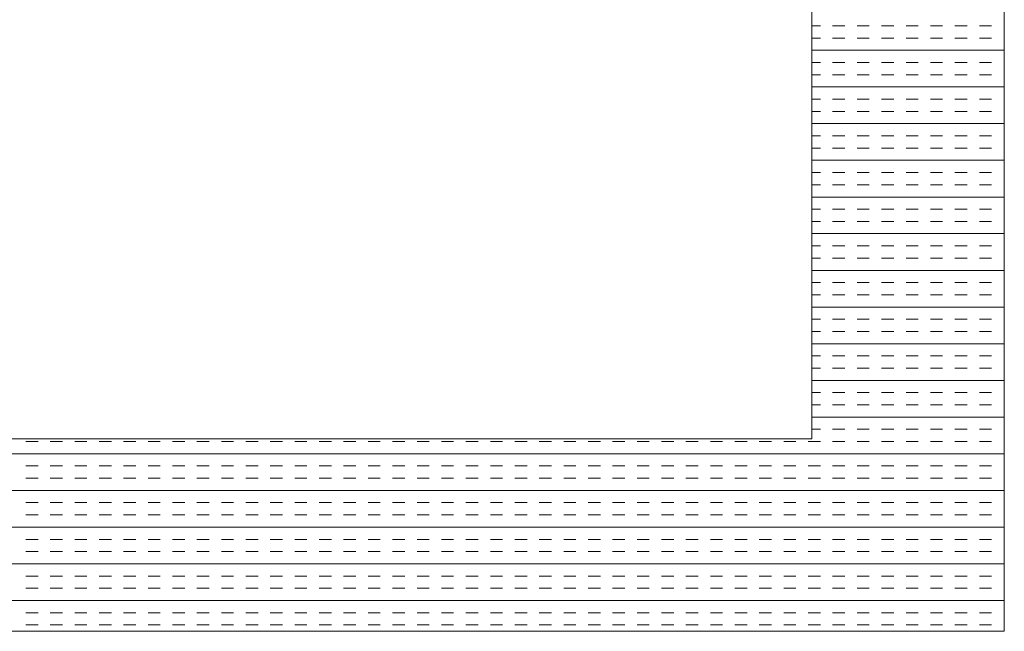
# Model space of a CAD drawing. Extents: x 3940905 to 4145695, y 925352 to 1109797.
# Tile 494 of 656: x 4007778 to 4008034, y 1099910 to 1100069. Entities that reach past the tile are written whole.
import ezdxf

# ---------------------------------------------------------------- set-up
doc = ezdxf.new("R2010")
doc.units = 0
doc.header["$LTSCALE"] = 750
doc.header["$MEASUREMENT"] = 0
doc.layers.add('CKD Equipments', color=252, linetype='CONTINUOUS', lineweight=0)

msp = doc.modelspace()

# ---------------------------------------------------------------- linework, layer by layer
at = {"layer": 'CKD Equipments'}
for p, q in [((4008034.16, 1099910.1), (4008034.16, 1100610.1)), ((4007984.16, 1099960.1), (4007984.16, 1100560.1)), ((4007266.16, 1099960.1), (4007984.16, 1099960.1)), ((4007216.16, 1099910.1), (4008034.16, 1099910.1))]:
    msp.add_line(p, q, dxfattribs=at)
at = {"layer": 'CKD Equipments', "color": 4, "linetype": 'Continuous'}
for p, q in [((4007984.16, 1100067.33), (4007986.4, 1100067.33)), ((4007989.58, 1100067.33), (4007992.75, 1100067.33)), ((4007995.93, 1100067.33), (4007999.1, 1100067.33)), ((4008002.28, 1100067.33), (4008005.45, 1100067.33)), ((4008008.63, 1100067.33), (4008011.8, 1100067.33)), ((4008014.98, 1100067.33), (4008018.15, 1100067.33)), ((4008021.33, 1100067.33), (4008024.5, 1100067.33)), ((4008027.68, 1100067.33), (4008030.85, 1100067.33)), ((4008034.03, 1100067.33), (4008034.16, 1100067.33)), ((4007984.16, 1100064.16), (4007986.4, 1100064.16)), ((4007989.58, 1100064.16), (4007992.75, 1100064.16)), ((4007995.93, 1100064.16), (4007999.1, 1100064.16)), ((4008002.28, 1100064.16), (4008005.45, 1100064.16)), ((4008008.63, 1100064.16), (4008011.8, 1100064.16)), ((4008014.98, 1100064.16), (4008018.15, 1100064.16)), ((4008021.33, 1100064.16), (4008024.5, 1100064.16)), ((4008027.68, 1100064.16), (4008030.85, 1100064.16)), ((4008034.03, 1100064.16), (4008034.16, 1100064.16)), ((4007984.16, 1100060.98), (4008034.16, 1100060.98)), ((4007984.16, 1100057.81), (4007986.4, 1100057.81)), ((4007989.58, 1100057.81), (4007992.75, 1100057.81)), ((4007995.93, 1100057.81), (4007999.1, 1100057.81)), ((4008002.28, 1100057.81), (4008005.45, 1100057.81)), ((4008008.63, 1100057.81), (4008011.8, 1100057.81)), ((4008014.98, 1100057.81), (4008018.15, 1100057.81)), ((4008021.33, 1100057.81), (4008024.5, 1100057.81)), ((4008027.68, 1100057.81), (4008030.85, 1100057.81)), ((4008034.03, 1100057.81), (4008034.16, 1100057.81)), ((4007984.16, 1100054.63), (4007986.4, 1100054.63)), ((4007989.58, 1100054.63), (4007992.75, 1100054.63)), ((4007995.93, 1100054.63), (4007999.1, 1100054.63)), ((4008002.28, 1100054.63), (4008005.45, 1100054.63)), ((4008008.63, 1100054.63), (4008011.8, 1100054.63)), ((4008014.98, 1100054.63), (4008018.15, 1100054.63)), ((4008021.33, 1100054.63), (4008024.5, 1100054.63)), ((4008027.68, 1100054.63), (4008030.85, 1100054.63)), ((4008034.03, 1100054.63), (4008034.16, 1100054.63)), ((4007984.16, 1100051.46), (4008034.16, 1100051.46)), ((4007984.16, 1100048.28), (4007986.4, 1100048.28)), ((4007989.58, 1100048.28), (4007992.75, 1100048.28)), ((4007995.93, 1100048.28), (4007999.1, 1100048.28)), ((4008002.28, 1100048.28), (4008005.45, 1100048.28)), ((4008008.63, 1100048.28), (4008011.8, 1100048.28)), ((4008014.98, 1100048.28), (4008018.15, 1100048.28)), ((4008021.33, 1100048.28), (4008024.5, 1100048.28)), ((4008027.68, 1100048.28), (4008030.85, 1100048.28)), ((4008034.03, 1100048.28), (4008034.16, 1100048.28)), ((4007984.16, 1100045.11), (4007986.4, 1100045.11)), ((4007989.58, 1100045.11), (4007992.75, 1100045.11)), ((4007995.93, 1100045.11), (4007999.1, 1100045.11)), ((4008002.28, 1100045.11), (4008005.45, 1100045.11)), ((4008008.63, 1100045.11), (4008011.8, 1100045.11)), ((4008014.98, 1100045.11), (4008018.15, 1100045.11)), ((4008021.33, 1100045.11), (4008024.5, 1100045.11)), ((4008027.68, 1100045.11), (4008030.85, 1100045.11)), ((4008034.03, 1100045.11), (4008034.16, 1100045.11)), ((4007984.16, 1100041.93), (4008034.16, 1100041.93)), ((4007984.16, 1100038.76), (4007986.4, 1100038.76)), ((4007989.58, 1100038.76), (4007992.75, 1100038.76)), ((4007995.93, 1100038.76), (4007999.1, 1100038.76)), ((4008002.28, 1100038.76), (4008005.45, 1100038.76)), ((4008008.63, 1100038.76), (4008011.8, 1100038.76)), ((4008014.98, 1100038.76), (4008018.15, 1100038.76)), ((4008021.33, 1100038.76), (4008024.5, 1100038.76)), ((4008027.68, 1100038.76), (4008030.85, 1100038.76)), ((4008034.03, 1100038.76), (4008034.16, 1100038.76)), ((4007984.16, 1100035.58), (4007986.4, 1100035.58)), ((4007989.58, 1100035.58), (4007992.75, 1100035.58)), ((4007995.93, 1100035.58), (4007999.1, 1100035.58)), ((4008002.28, 1100035.58), (4008005.45, 1100035.58)), ((4008008.63, 1100035.58), (4008011.8, 1100035.58)), ((4008014.98, 1100035.58), (4008018.15, 1100035.58)), ((4008021.33, 1100035.58), (4008024.5, 1100035.58)), ((4008027.68, 1100035.58), (4008030.85, 1100035.58)), ((4008034.03, 1100035.58), (4008034.16, 1100035.58)), ((4007984.16, 1100032.41), (4008034.16, 1100032.41)), ((4007984.16, 1100029.23), (4007986.4, 1100029.23)), ((4007989.58, 1100029.23), (4007992.75, 1100029.23)), ((4007995.93, 1100029.23), (4007999.1, 1100029.23)), ((4008002.28, 1100029.23), (4008005.45, 1100029.23)), ((4008008.63, 1100029.23), (4008011.8, 1100029.23)), ((4008014.98, 1100029.23), (4008018.15, 1100029.23)), ((4008021.33, 1100029.23), (4008024.5, 1100029.23)), ((4008027.68, 1100029.23), (4008030.85, 1100029.23)), ((4008034.03, 1100029.23), (4008034.16, 1100029.23)), ((4007984.16, 1100026.06), (4007986.4, 1100026.06)), ((4007989.58, 1100026.06), (4007992.75, 1100026.06)), ((4007995.93, 1100026.06), (4007999.1, 1100026.06)), ((4008002.28, 1100026.06), (4008005.45, 1100026.06)), ((4008008.63, 1100026.06), (4008011.8, 1100026.06)), ((4008014.98, 1100026.06), (4008018.15, 1100026.06)), ((4008021.33, 1100026.06), (4008024.5, 1100026.06)), ((4008027.68, 1100026.06), (4008030.85, 1100026.06)), ((4008034.03, 1100026.06), (4008034.16, 1100026.06)), ((4007984.16, 1100022.88), (4008034.16, 1100022.88)), ((4007984.16, 1100019.71), (4007986.4, 1100019.71)), ((4007989.58, 1100019.71), (4007992.75, 1100019.71)), ((4007995.93, 1100019.71), (4007999.1, 1100019.71)), ((4008002.28, 1100019.71), (4008005.45, 1100019.71)), ((4008008.63, 1100019.71), (4008011.8, 1100019.71)), ((4008014.98, 1100019.71), (4008018.15, 1100019.71)), ((4008021.33, 1100019.71), (4008024.5, 1100019.71)), ((4008027.68, 1100019.71), (4008030.85, 1100019.71)), ((4008034.03, 1100019.71), (4008034.16, 1100019.71)), ((4007984.16, 1100016.53), (4007986.4, 1100016.53)), ((4007989.58, 1100016.53), (4007992.75, 1100016.53)), ((4007995.93, 1100016.53), (4007999.1, 1100016.53)), ((4008002.28, 1100016.53), (4008005.45, 1100016.53)), ((4008008.63, 1100016.53), (4008011.8, 1100016.53)), ((4008014.98, 1100016.53), (4008018.15, 1100016.53)), ((4008021.33, 1100016.53), (4008024.5, 1100016.53)), ((4008027.68, 1100016.53), (4008030.85, 1100016.53)), ((4008034.03, 1100016.53), (4008034.16, 1100016.53)), ((4007984.16, 1100013.36), (4008034.16, 1100013.36)), ((4007984.16, 1100010.18), (4007986.4, 1100010.18)), ((4007989.58, 1100010.18), (4007992.75, 1100010.18)), ((4007995.93, 1100010.18), (4007999.1, 1100010.18)), ((4008002.28, 1100010.18), (4008005.45, 1100010.18)), ((4008008.63, 1100010.18), (4008011.8, 1100010.18)), ((4008014.98, 1100010.18), (4008018.15, 1100010.18)), ((4008021.33, 1100010.18), (4008024.5, 1100010.18)), ((4008027.68, 1100010.18), (4008030.85, 1100010.18)), ((4008034.03, 1100010.18), (4008034.16, 1100010.18)), ((4007984.16, 1100007.01), (4007986.4, 1100007.01)), ((4007989.58, 1100007.01), (4007992.75, 1100007.01)), ((4007995.93, 1100007.01), (4007999.1, 1100007.01)), ((4008002.28, 1100007.01), (4008005.45, 1100007.01)), ((4008008.63, 1100007.01), (4008011.8, 1100007.01)), ((4008014.98, 1100007.01), (4008018.15, 1100007.01)), ((4008021.33, 1100007.01), (4008024.5, 1100007.01)), ((4008027.68, 1100007.01), (4008030.85, 1100007.01)), ((4008034.03, 1100007.01), (4008034.16, 1100007.01)), ((4007984.16, 1100003.83), (4008034.16, 1100003.83)), ((4007984.16, 1100000.66), (4007986.4, 1100000.66)), ((4007989.58, 1100000.66), (4007992.75, 1100000.66)), ((4007995.93, 1100000.66), (4007999.1, 1100000.66)), ((4008002.28, 1100000.66), (4008005.45, 1100000.66)), ((4008008.63, 1100000.66), (4008011.8, 1100000.66)), ((4008014.98, 1100000.66), (4008018.15, 1100000.66)), ((4008021.33, 1100000.66), (4008024.5, 1100000.66)), ((4008027.68, 1100000.66), (4008030.85, 1100000.66)), ((4008034.03, 1100000.66), (4008034.16, 1100000.66)), ((4007984.16, 1099997.48), (4007986.4, 1099997.48)), ((4007989.58, 1099997.48), (4007992.75, 1099997.48)), ((4007995.93, 1099997.48), (4007999.1, 1099997.48)), ((4008002.28, 1099997.48), (4008005.45, 1099997.48)), ((4008008.63, 1099997.48), (4008011.8, 1099997.48)), ((4008014.98, 1099997.48), (4008018.15, 1099997.48)), ((4008021.33, 1099997.48), (4008024.5, 1099997.48)), ((4008027.68, 1099997.48), (4008030.85, 1099997.48)), ((4008034.03, 1099997.48), (4008034.16, 1099997.48)), ((4007984.16, 1099994.31), (4008034.16, 1099994.31)), ((4007984.16, 1099991.13), (4007986.4, 1099991.13)), ((4007989.58, 1099991.13), (4007992.75, 1099991.13)), ((4007995.93, 1099991.13), (4007999.1, 1099991.13)), ((4008002.28, 1099991.13), (4008005.45, 1099991.13)), ((4008008.63, 1099991.13), (4008011.8, 1099991.13)), ((4008014.98, 1099991.13), (4008018.15, 1099991.13)), ((4008021.33, 1099991.13), (4008024.5, 1099991.13)), ((4008027.68, 1099991.13), (4008030.85, 1099991.13)), ((4008034.03, 1099991.13), (4008034.16, 1099991.13)), ((4007984.16, 1099987.96), (4007986.4, 1099987.96)), ((4007989.58, 1099987.96), (4007992.75, 1099987.96)), ((4007995.93, 1099987.96), (4007999.1, 1099987.96)), ((4008002.28, 1099987.96), (4008005.45, 1099987.96)), ((4008008.63, 1099987.96), (4008011.8, 1099987.96)), ((4008014.98, 1099987.96), (4008018.15, 1099987.96)), ((4008021.33, 1099987.96), (4008024.5, 1099987.96)), ((4008027.68, 1099987.96), (4008030.85, 1099987.96)), ((4008034.03, 1099987.96), (4008034.16, 1099987.96)), ((4007984.16, 1099984.78), (4008034.16, 1099984.78)), ((4007984.16, 1099981.61), (4007986.4, 1099981.61)), ((4007989.58, 1099981.61), (4007992.75, 1099981.61)), ((4007995.93, 1099981.61), (4007999.1, 1099981.61)), ((4008002.28, 1099981.61), (4008005.45, 1099981.61)), ((4008008.63, 1099981.61), (4008011.8, 1099981.61)), ((4008014.98, 1099981.61), (4008018.15, 1099981.61)), ((4008021.33, 1099981.61), (4008024.5, 1099981.61)), ((4008027.68, 1099981.61), (4008030.85, 1099981.61)), ((4008034.03, 1099981.61), (4008034.16, 1099981.61)), ((4007984.16, 1099978.43), (4007986.4, 1099978.43)), ((4007989.58, 1099978.43), (4007992.75, 1099978.43)), ((4007995.93, 1099978.43), (4007999.1, 1099978.43)), ((4008002.28, 1099978.43), (4008005.45, 1099978.43)), ((4008008.63, 1099978.43), (4008011.8, 1099978.43)), ((4008014.98, 1099978.43), (4008018.15, 1099978.43)), ((4008021.33, 1099978.43), (4008024.5, 1099978.43)), ((4008027.68, 1099978.43), (4008030.85, 1099978.43)), ((4008034.03, 1099978.43), (4008034.16, 1099978.43)), ((4007984.16, 1099975.26), (4008034.16, 1099975.26)), ((4007984.16, 1099972.08), (4007986.4, 1099972.08)), ((4007989.58, 1099972.08), (4007992.75, 1099972.08)), ((4007995.93, 1099972.08), (4007999.1, 1099972.08)), ((4008002.28, 1099972.08), (4008005.45, 1099972.08)), ((4008008.63, 1099972.08), (4008011.8, 1099972.08)), ((4008014.98, 1099972.08), (4008018.15, 1099972.08)), ((4008021.33, 1099972.08), (4008024.5, 1099972.08)), ((4008027.68, 1099972.08), (4008030.85, 1099972.08)), ((4008034.03, 1099972.08), (4008034.16, 1099972.08)), ((4007984.16, 1099968.91), (4007986.4, 1099968.91)), ((4007989.58, 1099968.91), (4007992.75, 1099968.91)), ((4007995.93, 1099968.91), (4007999.1, 1099968.91)), ((4008002.28, 1099968.91), (4008005.45, 1099968.91)), ((4008008.63, 1099968.91), (4008011.8, 1099968.91)), ((4008014.98, 1099968.91), (4008018.15, 1099968.91)), ((4008021.33, 1099968.91), (4008024.5, 1099968.91)), ((4008027.68, 1099968.91), (4008030.85, 1099968.91)), ((4008034.03, 1099968.91), (4008034.16, 1099968.91)), ((4007984.16, 1099965.73), (4008034.16, 1099965.73)), ((4007984.16, 1099962.56), (4007986.4, 1099962.56)), ((4007989.58, 1099962.56), (4007992.75, 1099962.56)), ((4007995.93, 1099962.56), (4007999.1, 1099962.56)), ((4008002.28, 1099962.56), (4008005.45, 1099962.56)), ((4008008.63, 1099962.56), (4008011.8, 1099962.56)), ((4008014.98, 1099962.56), (4008018.15, 1099962.56)), ((4008021.33, 1099962.56), (4008024.5, 1099962.56)), ((4008027.68, 1099962.56), (4008030.85, 1099962.56)), ((4008034.03, 1099962.56), (4008034.16, 1099962.56)), ((4007780.03, 1099959.38), (4007783.2, 1099959.38)), ((4007786.38, 1099959.38), (4007789.55, 1099959.38)), ((4007792.73, 1099959.38), (4007795.9, 1099959.38)), ((4007799.08, 1099959.38), (4007802.25, 1099959.38)), ((4007805.43, 1099959.38), (4007808.6, 1099959.38)), ((4007811.78, 1099959.38), (4007814.95, 1099959.38)), ((4007818.13, 1099959.38), (4007821.3, 1099959.38)), ((4007824.48, 1099959.38), (4007827.65, 1099959.38)), ((4007830.83, 1099959.38), (4007834, 1099959.38)), ((4007837.18, 1099959.38), (4007840.35, 1099959.38)), ((4007843.53, 1099959.38), (4007846.7, 1099959.38)), ((4007849.88, 1099959.38), (4007853.05, 1099959.38)), ((4007856.23, 1099959.38), (4007859.4, 1099959.38)), ((4007862.58, 1099959.38), (4007865.75, 1099959.38)), ((4007868.93, 1099959.38), (4007872.1, 1099959.38)), ((4007875.28, 1099959.38), (4007878.45, 1099959.38)), ((4007881.63, 1099959.38), (4007884.8, 1099959.38)), ((4007887.98, 1099959.38), (4007891.15, 1099959.38)), ((4007894.33, 1099959.38), (4007897.5, 1099959.38)), ((4007900.68, 1099959.38), (4007903.85, 1099959.38)), ((4007907.03, 1099959.38), (4007910.2, 1099959.38)), ((4007913.38, 1099959.38), (4007916.55, 1099959.38)), ((4007919.73, 1099959.38), (4007922.9, 1099959.38)), ((4007926.08, 1099959.38), (4007929.25, 1099959.38)), ((4007932.43, 1099959.38), (4007935.6, 1099959.38)), ((4007938.78, 1099959.38), (4007941.95, 1099959.38)), ((4007945.13, 1099959.38), (4007948.3, 1099959.38)), ((4007951.48, 1099959.38), (4007954.65, 1099959.38)), ((4007957.83, 1099959.38), (4007961, 1099959.38)), ((4007964.18, 1099959.38), (4007967.35, 1099959.38)), ((4007970.53, 1099959.38), (4007973.7, 1099959.38)), ((4007976.88, 1099959.38), (4007980.05, 1099959.38)), ((4007983.23, 1099959.38), (4007986.4, 1099959.38)), ((4007989.58, 1099959.38), (4007992.75, 1099959.38)), ((4007995.93, 1099959.38), (4007999.1, 1099959.38)), ((4008002.28, 1099959.38), (4008005.45, 1099959.38)), ((4008008.63, 1099959.38), (4008011.8, 1099959.38)), ((4008014.98, 1099959.38), (4008018.15, 1099959.38)), ((4008021.33, 1099959.38), (4008024.5, 1099959.38)), ((4008027.68, 1099959.38), (4008030.85, 1099959.38)), ((4008034.03, 1099959.38), (4008034.16, 1099959.38)), ((4007216.16, 1099956.21), (4008034.16, 1099956.21)), ((4007780.03, 1099953.03), (4007783.2, 1099953.03)), ((4007786.38, 1099953.03), (4007789.55, 1099953.03)), ((4007792.73, 1099953.03), (4007795.9, 1099953.03)), ((4007799.08, 1099953.03), (4007802.25, 1099953.03)), ((4007805.43, 1099953.03), (4007808.6, 1099953.03)), ((4007811.78, 1099953.03), (4007814.95, 1099953.03)), ((4007818.13, 1099953.03), (4007821.3, 1099953.03)), ((4007824.48, 1099953.03), (4007827.65, 1099953.03)), ((4007830.83, 1099953.03), (4007834, 1099953.03)), ((4007837.18, 1099953.03), (4007840.35, 1099953.03)), ((4007843.53, 1099953.03), (4007846.7, 1099953.03)), ((4007849.88, 1099953.03), (4007853.05, 1099953.03)), ((4007856.23, 1099953.03), (4007859.4, 1099953.03)), ((4007862.58, 1099953.03), (4007865.75, 1099953.03)), ((4007868.93, 1099953.03), (4007872.1, 1099953.03)), ((4007875.28, 1099953.03), (4007878.45, 1099953.03)), ((4007881.63, 1099953.03), (4007884.8, 1099953.03)), ((4007887.98, 1099953.03), (4007891.15, 1099953.03)), ((4007894.33, 1099953.03), (4007897.5, 1099953.03)), ((4007900.68, 1099953.03), (4007903.85, 1099953.03)), ((4007907.03, 1099953.03), (4007910.2, 1099953.03)), ((4007913.38, 1099953.03), (4007916.55, 1099953.03)), ((4007919.73, 1099953.03), (4007922.9, 1099953.03)), ((4007926.08, 1099953.03), (4007929.25, 1099953.03)), ((4007932.43, 1099953.03), (4007935.6, 1099953.03)), ((4007938.78, 1099953.03), (4007941.95, 1099953.03)), ((4007945.13, 1099953.03), (4007948.3, 1099953.03)), ((4007951.48, 1099953.03), (4007954.65, 1099953.03)), ((4007957.83, 1099953.03), (4007961, 1099953.03)), ((4007964.18, 1099953.03), (4007967.35, 1099953.03)), ((4007970.53, 1099953.03), (4007973.7, 1099953.03)), ((4007976.88, 1099953.03), (4007980.05, 1099953.03)), ((4007983.23, 1099953.03), (4007986.4, 1099953.03)), ((4007989.58, 1099953.03), (4007992.75, 1099953.03)), ((4007995.93, 1099953.03), (4007999.1, 1099953.03)), ((4008002.28, 1099953.03), (4008005.45, 1099953.03)), ((4008008.63, 1099953.03), (4008011.8, 1099953.03)), ((4008014.98, 1099953.03), (4008018.15, 1099953.03)), ((4008021.33, 1099953.03), (4008024.5, 1099953.03)), ((4008027.68, 1099953.03), (4008030.85, 1099953.03)), ((4008034.03, 1099953.03), (4008034.16, 1099953.03)), ((4007780.03, 1099949.86), (4007783.2, 1099949.86)), ((4007786.38, 1099949.86), (4007789.55, 1099949.86)), ((4007792.73, 1099949.86), (4007795.9, 1099949.86)), ((4007799.08, 1099949.86), (4007802.25, 1099949.86)), ((4007805.43, 1099949.86), (4007808.6, 1099949.86)), ((4007811.78, 1099949.86), (4007814.95, 1099949.86)), ((4007818.13, 1099949.86), (4007821.3, 1099949.86)), ((4007824.48, 1099949.86), (4007827.65, 1099949.86)), ((4007830.83, 1099949.86), (4007834, 1099949.86)), ((4007837.18, 1099949.86), (4007840.35, 1099949.86)), ((4007843.53, 1099949.86), (4007846.7, 1099949.86)), ((4007849.88, 1099949.86), (4007853.05, 1099949.86)), ((4007856.23, 1099949.86), (4007859.4, 1099949.86)), ((4007862.58, 1099949.86), (4007865.75, 1099949.86)), ((4007868.93, 1099949.86), (4007872.1, 1099949.86)), ((4007875.28, 1099949.86), (4007878.45, 1099949.86)), ((4007881.63, 1099949.86), (4007884.8, 1099949.86)), ((4007887.98, 1099949.86), (4007891.15, 1099949.86)), ((4007894.33, 1099949.86), (4007897.5, 1099949.86)), ((4007900.68, 1099949.86), (4007903.85, 1099949.86)), ((4007907.03, 1099949.86), (4007910.2, 1099949.86)), ((4007913.38, 1099949.86), (4007916.55, 1099949.86)), ((4007919.73, 1099949.86), (4007922.9, 1099949.86)), ((4007926.08, 1099949.86), (4007929.25, 1099949.86)), ((4007932.43, 1099949.86), (4007935.6, 1099949.86)), ((4007938.78, 1099949.86), (4007941.95, 1099949.86)), ((4007945.13, 1099949.86), (4007948.3, 1099949.86)), ((4007951.48, 1099949.86), (4007954.65, 1099949.86)), ((4007957.83, 1099949.86), (4007961, 1099949.86)), ((4007964.18, 1099949.86), (4007967.35, 1099949.86)), ((4007970.53, 1099949.86), (4007973.7, 1099949.86)), ((4007976.88, 1099949.86), (4007980.05, 1099949.86)), ((4007983.23, 1099949.86), (4007986.4, 1099949.86)), ((4007989.58, 1099949.86), (4007992.75, 1099949.86)), ((4007995.93, 1099949.86), (4007999.1, 1099949.86)), ((4008002.28, 1099949.86), (4008005.45, 1099949.86)), ((4008008.63, 1099949.86), (4008011.8, 1099949.86)), ((4008014.98, 1099949.86), (4008018.15, 1099949.86)), ((4008021.33, 1099949.86), (4008024.5, 1099949.86)), ((4008027.68, 1099949.86), (4008030.85, 1099949.86)), ((4008034.03, 1099949.86), (4008034.16, 1099949.86)), ((4007216.16, 1099946.68), (4008034.16, 1099946.68)), ((4007780.03, 1099943.51), (4007783.2, 1099943.51)), ((4007786.38, 1099943.51), (4007789.55, 1099943.51)), ((4007792.73, 1099943.51), (4007795.9, 1099943.51)), ((4007799.08, 1099943.51), (4007802.25, 1099943.51)), ((4007805.43, 1099943.51), (4007808.6, 1099943.51)), ((4007811.78, 1099943.51), (4007814.95, 1099943.51)), ((4007818.13, 1099943.51), (4007821.3, 1099943.51)), ((4007824.48, 1099943.51), (4007827.65, 1099943.51)), ((4007830.83, 1099943.51), (4007834, 1099943.51)), ((4007837.18, 1099943.51), (4007840.35, 1099943.51)), ((4007843.53, 1099943.51), (4007846.7, 1099943.51)), ((4007849.88, 1099943.51), (4007853.05, 1099943.51)), ((4007856.23, 1099943.51), (4007859.4, 1099943.51)), ((4007862.58, 1099943.51), (4007865.75, 1099943.51)), ((4007868.93, 1099943.51), (4007872.1, 1099943.51)), ((4007875.28, 1099943.51), (4007878.45, 1099943.51)), ((4007881.63, 1099943.51), (4007884.8, 1099943.51)), ((4007887.98, 1099943.51), (4007891.15, 1099943.51)), ((4007894.33, 1099943.51), (4007897.5, 1099943.51)), ((4007900.68, 1099943.51), (4007903.85, 1099943.51)), ((4007907.03, 1099943.51), (4007910.2, 1099943.51)), ((4007913.38, 1099943.51), (4007916.55, 1099943.51)), ((4007919.73, 1099943.51), (4007922.9, 1099943.51)), ((4007926.08, 1099943.51), (4007929.25, 1099943.51)), ((4007932.43, 1099943.51), (4007935.6, 1099943.51)), ((4007938.78, 1099943.51), (4007941.95, 1099943.51)), ((4007945.13, 1099943.51), (4007948.3, 1099943.51)), ((4007951.48, 1099943.51), (4007954.65, 1099943.51)), ((4007957.83, 1099943.51), (4007961, 1099943.51)), ((4007964.18, 1099943.51), (4007967.35, 1099943.51)), ((4007970.53, 1099943.51), (4007973.7, 1099943.51)), ((4007976.88, 1099943.51), (4007980.05, 1099943.51)), ((4007983.23, 1099943.51), (4007986.4, 1099943.51)), ((4007989.58, 1099943.51), (4007992.75, 1099943.51)), ((4007995.93, 1099943.51), (4007999.1, 1099943.51)), ((4008002.28, 1099943.51), (4008005.45, 1099943.51)), ((4008008.63, 1099943.51), (4008011.8, 1099943.51)), ((4008014.98, 1099943.51), (4008018.15, 1099943.51)), ((4008021.33, 1099943.51), (4008024.5, 1099943.51)), ((4008027.68, 1099943.51), (4008030.85, 1099943.51)), ((4008034.03, 1099943.51), (4008034.16, 1099943.51)), ((4007780.03, 1099940.33), (4007783.2, 1099940.33)), ((4007786.38, 1099940.33), (4007789.55, 1099940.33)), ((4007792.73, 1099940.33), (4007795.9, 1099940.33)), ((4007799.08, 1099940.33), (4007802.25, 1099940.33)), ((4007805.43, 1099940.33), (4007808.6, 1099940.33)), ((4007811.78, 1099940.33), (4007814.95, 1099940.33)), ((4007818.13, 1099940.33), (4007821.3, 1099940.33)), ((4007824.48, 1099940.33), (4007827.65, 1099940.33)), ((4007830.83, 1099940.33), (4007834, 1099940.33)), ((4007837.18, 1099940.33), (4007840.35, 1099940.33)), ((4007843.53, 1099940.33), (4007846.7, 1099940.33)), ((4007849.88, 1099940.33), (4007853.05, 1099940.33)), ((4007856.23, 1099940.33), (4007859.4, 1099940.33)), ((4007862.58, 1099940.33), (4007865.75, 1099940.33)), ((4007868.93, 1099940.33), (4007872.1, 1099940.33)), ((4007875.28, 1099940.33), (4007878.45, 1099940.33)), ((4007881.63, 1099940.33), (4007884.8, 1099940.33)), ((4007887.98, 1099940.33), (4007891.15, 1099940.33)), ((4007894.33, 1099940.33), (4007897.5, 1099940.33)), ((4007900.68, 1099940.33), (4007903.85, 1099940.33)), ((4007907.03, 1099940.33), (4007910.2, 1099940.33)), ((4007913.38, 1099940.33), (4007916.55, 1099940.33)), ((4007919.73, 1099940.33), (4007922.9, 1099940.33)), ((4007926.08, 1099940.33), (4007929.25, 1099940.33)), ((4007932.43, 1099940.33), (4007935.6, 1099940.33)), ((4007938.78, 1099940.33), (4007941.95, 1099940.33)), ((4007945.13, 1099940.33), (4007948.3, 1099940.33)), ((4007951.48, 1099940.33), (4007954.65, 1099940.33)), ((4007957.83, 1099940.33), (4007961, 1099940.33)), ((4007964.18, 1099940.33), (4007967.35, 1099940.33)), ((4007970.53, 1099940.33), (4007973.7, 1099940.33)), ((4007976.88, 1099940.33), (4007980.05, 1099940.33)), ((4007983.23, 1099940.33), (4007986.4, 1099940.33)), ((4007989.58, 1099940.33), (4007992.75, 1099940.33)), ((4007995.93, 1099940.33), (4007999.1, 1099940.33)), ((4008002.28, 1099940.33), (4008005.45, 1099940.33)), ((4008008.63, 1099940.33), (4008011.8, 1099940.33)), ((4008014.98, 1099940.33), (4008018.15, 1099940.33)), ((4008021.33, 1099940.33), (4008024.5, 1099940.33)), ((4008027.68, 1099940.33), (4008030.85, 1099940.33)), ((4008034.03, 1099940.33), (4008034.16, 1099940.33)), ((4007216.16, 1099937.16), (4008034.16, 1099937.16)), ((4007780.03, 1099933.98), (4007783.2, 1099933.98)), ((4007786.38, 1099933.98), (4007789.55, 1099933.98)), ((4007792.73, 1099933.98), (4007795.9, 1099933.98)), ((4007799.08, 1099933.98), (4007802.25, 1099933.98)), ((4007805.43, 1099933.98), (4007808.6, 1099933.98)), ((4007811.78, 1099933.98), (4007814.95, 1099933.98)), ((4007818.13, 1099933.98), (4007821.3, 1099933.98)), ((4007824.48, 1099933.98), (4007827.65, 1099933.98)), ((4007830.83, 1099933.98), (4007834, 1099933.98)), ((4007837.18, 1099933.98), (4007840.35, 1099933.98)), ((4007843.53, 1099933.98), (4007846.7, 1099933.98)), ((4007849.88, 1099933.98), (4007853.05, 1099933.98)), ((4007856.23, 1099933.98), (4007859.4, 1099933.98)), ((4007862.58, 1099933.98), (4007865.75, 1099933.98)), ((4007868.93, 1099933.98), (4007872.1, 1099933.98)), ((4007875.28, 1099933.98), (4007878.45, 1099933.98)), ((4007881.63, 1099933.98), (4007884.8, 1099933.98)), ((4007887.98, 1099933.98), (4007891.15, 1099933.98)), ((4007894.33, 1099933.98), (4007897.5, 1099933.98)), ((4007900.68, 1099933.98), (4007903.85, 1099933.98)), ((4007907.03, 1099933.98), (4007910.2, 1099933.98)), ((4007913.38, 1099933.98), (4007916.55, 1099933.98)), ((4007919.73, 1099933.98), (4007922.9, 1099933.98)), ((4007926.08, 1099933.98), (4007929.25, 1099933.98)), ((4007932.43, 1099933.98), (4007935.6, 1099933.98)), ((4007938.78, 1099933.98), (4007941.95, 1099933.98)), ((4007945.13, 1099933.98), (4007948.3, 1099933.98)), ((4007951.48, 1099933.98), (4007954.65, 1099933.98)), ((4007957.83, 1099933.98), (4007961, 1099933.98)), ((4007964.18, 1099933.98), (4007967.35, 1099933.98)), ((4007970.53, 1099933.98), (4007973.7, 1099933.98)), ((4007976.88, 1099933.98), (4007980.05, 1099933.98)), ((4007983.23, 1099933.98), (4007986.4, 1099933.98)), ((4007989.58, 1099933.98), (4007992.75, 1099933.98)), ((4007995.93, 1099933.98), (4007999.1, 1099933.98)), ((4008002.28, 1099933.98), (4008005.45, 1099933.98)), ((4008008.63, 1099933.98), (4008011.8, 1099933.98)), ((4008014.98, 1099933.98), (4008018.15, 1099933.98)), ((4008021.33, 1099933.98), (4008024.5, 1099933.98)), ((4008027.68, 1099933.98), (4008030.85, 1099933.98)), ((4008034.03, 1099933.98), (4008034.16, 1099933.98)), ((4007780.03, 1099930.81), (4007783.2, 1099930.81)), ((4007786.38, 1099930.81), (4007789.55, 1099930.81)), ((4007792.73, 1099930.81), (4007795.9, 1099930.81)), ((4007799.08, 1099930.81), (4007802.25, 1099930.81)), ((4007805.43, 1099930.81), (4007808.6, 1099930.81)), ((4007811.78, 1099930.81), (4007814.95, 1099930.81)), ((4007818.13, 1099930.81), (4007821.3, 1099930.81)), ((4007824.48, 1099930.81), (4007827.65, 1099930.81)), ((4007830.83, 1099930.81), (4007834, 1099930.81)), ((4007837.18, 1099930.81), (4007840.35, 1099930.81)), ((4007843.53, 1099930.81), (4007846.7, 1099930.81)), ((4007849.88, 1099930.81), (4007853.05, 1099930.81)), ((4007856.23, 1099930.81), (4007859.4, 1099930.81)), ((4007862.58, 1099930.81), (4007865.75, 1099930.81)), ((4007868.93, 1099930.81), (4007872.1, 1099930.81)), ((4007875.28, 1099930.81), (4007878.45, 1099930.81)), ((4007881.63, 1099930.81), (4007884.8, 1099930.81)), ((4007887.98, 1099930.81), (4007891.15, 1099930.81)), ((4007894.33, 1099930.81), (4007897.5, 1099930.81)), ((4007900.68, 1099930.81), (4007903.85, 1099930.81)), ((4007907.03, 1099930.81), (4007910.2, 1099930.81)), ((4007913.38, 1099930.81), (4007916.55, 1099930.81)), ((4007919.73, 1099930.81), (4007922.9, 1099930.81)), ((4007926.08, 1099930.81), (4007929.25, 1099930.81)), ((4007932.43, 1099930.81), (4007935.6, 1099930.81)), ((4007938.78, 1099930.81), (4007941.95, 1099930.81)), ((4007945.13, 1099930.81), (4007948.3, 1099930.81)), ((4007951.48, 1099930.81), (4007954.65, 1099930.81)), ((4007957.83, 1099930.81), (4007961, 1099930.81)), ((4007964.18, 1099930.81), (4007967.35, 1099930.81)), ((4007970.53, 1099930.81), (4007973.7, 1099930.81)), ((4007976.88, 1099930.81), (4007980.05, 1099930.81)), ((4007983.23, 1099930.81), (4007986.4, 1099930.81)), ((4007989.58, 1099930.81), (4007992.75, 1099930.81)), ((4007995.93, 1099930.81), (4007999.1, 1099930.81)), ((4008002.28, 1099930.81), (4008005.45, 1099930.81)), ((4008008.63, 1099930.81), (4008011.8, 1099930.81)), ((4008014.98, 1099930.81), (4008018.15, 1099930.81)), ((4008021.33, 1099930.81), (4008024.5, 1099930.81)), ((4008027.68, 1099930.81), (4008030.85, 1099930.81)), ((4008034.03, 1099930.81), (4008034.16, 1099930.81)), ((4007216.16, 1099927.63), (4008034.16, 1099927.63)), ((4007780.03, 1099924.46), (4007783.2, 1099924.46)), ((4007786.38, 1099924.46), (4007789.55, 1099924.46)), ((4007792.73, 1099924.46), (4007795.9, 1099924.46)), ((4007799.08, 1099924.46), (4007802.25, 1099924.46)), ((4007805.43, 1099924.46), (4007808.6, 1099924.46)), ((4007811.78, 1099924.46), (4007814.95, 1099924.46)), ((4007818.13, 1099924.46), (4007821.3, 1099924.46)), ((4007824.48, 1099924.46), (4007827.65, 1099924.46)), ((4007830.83, 1099924.46), (4007834, 1099924.46)), ((4007837.18, 1099924.46), (4007840.35, 1099924.46)), ((4007843.53, 1099924.46), (4007846.7, 1099924.46)), ((4007849.88, 1099924.46), (4007853.05, 1099924.46)), ((4007856.23, 1099924.46), (4007859.4, 1099924.46)), ((4007862.58, 1099924.46), (4007865.75, 1099924.46)), ((4007868.93, 1099924.46), (4007872.1, 1099924.46)), ((4007875.28, 1099924.46), (4007878.45, 1099924.46)), ((4007881.63, 1099924.46), (4007884.8, 1099924.46)), ((4007887.98, 1099924.46), (4007891.15, 1099924.46)), ((4007894.33, 1099924.46), (4007897.5, 1099924.46)), ((4007900.68, 1099924.46), (4007903.85, 1099924.46)), ((4007907.03, 1099924.46), (4007910.2, 1099924.46)), ((4007913.38, 1099924.46), (4007916.55, 1099924.46)), ((4007919.73, 1099924.46), (4007922.9, 1099924.46)), ((4007926.08, 1099924.46), (4007929.25, 1099924.46)), ((4007932.43, 1099924.46), (4007935.6, 1099924.46)), ((4007938.78, 1099924.46), (4007941.95, 1099924.46)), ((4007945.13, 1099924.46), (4007948.3, 1099924.46)), ((4007951.48, 1099924.46), (4007954.65, 1099924.46)), ((4007957.83, 1099924.46), (4007961, 1099924.46)), ((4007964.18, 1099924.46), (4007967.35, 1099924.46)), ((4007970.53, 1099924.46), (4007973.7, 1099924.46)), ((4007976.88, 1099924.46), (4007980.05, 1099924.46)), ((4007983.23, 1099924.46), (4007986.4, 1099924.46)), ((4007989.58, 1099924.46), (4007992.75, 1099924.46)), ((4007995.93, 1099924.46), (4007999.1, 1099924.46)), ((4008002.28, 1099924.46), (4008005.45, 1099924.46)), ((4008008.63, 1099924.46), (4008011.8, 1099924.46)), ((4008014.98, 1099924.46), (4008018.15, 1099924.46)), ((4008021.33, 1099924.46), (4008024.5, 1099924.46)), ((4008027.68, 1099924.46), (4008030.85, 1099924.46)), ((4008034.03, 1099924.46), (4008034.16, 1099924.46)), ((4007780.03, 1099921.28), (4007783.2, 1099921.28)), ((4007786.38, 1099921.28), (4007789.55, 1099921.28)), ((4007792.73, 1099921.28), (4007795.9, 1099921.28)), ((4007799.08, 1099921.28), (4007802.25, 1099921.28)), ((4007805.43, 1099921.28), (4007808.6, 1099921.28)), ((4007811.78, 1099921.28), (4007814.95, 1099921.28)), ((4007818.13, 1099921.28), (4007821.3, 1099921.28)), ((4007824.48, 1099921.28), (4007827.65, 1099921.28)), ((4007830.83, 1099921.28), (4007834, 1099921.28)), ((4007837.18, 1099921.28), (4007840.35, 1099921.28)), ((4007843.53, 1099921.28), (4007846.7, 1099921.28)), ((4007849.88, 1099921.28), (4007853.05, 1099921.28)), ((4007856.23, 1099921.28), (4007859.4, 1099921.28)), ((4007862.58, 1099921.28), (4007865.75, 1099921.28)), ((4007868.93, 1099921.28), (4007872.1, 1099921.28)), ((4007875.28, 1099921.28), (4007878.45, 1099921.28)), ((4007881.63, 1099921.28), (4007884.8, 1099921.28)), ((4007887.98, 1099921.28), (4007891.15, 1099921.28)), ((4007894.33, 1099921.28), (4007897.5, 1099921.28)), ((4007900.68, 1099921.28), (4007903.85, 1099921.28)), ((4007907.03, 1099921.28), (4007910.2, 1099921.28)), ((4007913.38, 1099921.28), (4007916.55, 1099921.28)), ((4007919.73, 1099921.28), (4007922.9, 1099921.28)), ((4007926.08, 1099921.28), (4007929.25, 1099921.28)), ((4007932.43, 1099921.28), (4007935.6, 1099921.28)), ((4007938.78, 1099921.28), (4007941.95, 1099921.28)), ((4007945.13, 1099921.28), (4007948.3, 1099921.28)), ((4007951.48, 1099921.28), (4007954.65, 1099921.28)), ((4007957.83, 1099921.28), (4007961, 1099921.28)), ((4007964.18, 1099921.28), (4007967.35, 1099921.28)), ((4007970.53, 1099921.28), (4007973.7, 1099921.28)), ((4007976.88, 1099921.28), (4007980.05, 1099921.28)), ((4007983.23, 1099921.28), (4007986.4, 1099921.28)), ((4007989.58, 1099921.28), (4007992.75, 1099921.28)), ((4007995.93, 1099921.28), (4007999.1, 1099921.28)), ((4008002.28, 1099921.28), (4008005.45, 1099921.28)), ((4008008.63, 1099921.28), (4008011.8, 1099921.28)), ((4008014.98, 1099921.28), (4008018.15, 1099921.28)), ((4008021.33, 1099921.28), (4008024.5, 1099921.28)), ((4008027.68, 1099921.28), (4008030.85, 1099921.28)), ((4008034.03, 1099921.28), (4008034.16, 1099921.28)), ((4007216.16, 1099918.11), (4008034.16, 1099918.11)), ((4007780.03, 1099914.93), (4007783.2, 1099914.93)), ((4007786.38, 1099914.93), (4007789.55, 1099914.93)), ((4007792.73, 1099914.93), (4007795.9, 1099914.93)), ((4007799.08, 1099914.93), (4007802.25, 1099914.93)), ((4007805.43, 1099914.93), (4007808.6, 1099914.93)), ((4007811.78, 1099914.93), (4007814.95, 1099914.93)), ((4007818.13, 1099914.93), (4007821.3, 1099914.93)), ((4007824.48, 1099914.93), (4007827.65, 1099914.93)), ((4007830.83, 1099914.93), (4007834, 1099914.93)), ((4007837.18, 1099914.93), (4007840.35, 1099914.93)), ((4007843.53, 1099914.93), (4007846.7, 1099914.93)), ((4007849.88, 1099914.93), (4007853.05, 1099914.93)), ((4007856.23, 1099914.93), (4007859.4, 1099914.93)), ((4007862.58, 1099914.93), (4007865.75, 1099914.93)), ((4007868.93, 1099914.93), (4007872.1, 1099914.93)), ((4007875.28, 1099914.93), (4007878.45, 1099914.93)), ((4007881.63, 1099914.93), (4007884.8, 1099914.93)), ((4007887.98, 1099914.93), (4007891.15, 1099914.93)), ((4007894.33, 1099914.93), (4007897.5, 1099914.93)), ((4007900.68, 1099914.93), (4007903.85, 1099914.93)), ((4007907.03, 1099914.93), (4007910.2, 1099914.93)), ((4007913.38, 1099914.93), (4007916.55, 1099914.93)), ((4007919.73, 1099914.93), (4007922.9, 1099914.93)), ((4007926.08, 1099914.93), (4007929.25, 1099914.93)), ((4007932.43, 1099914.93), (4007935.6, 1099914.93)), ((4007938.78, 1099914.93), (4007941.95, 1099914.93)), ((4007945.13, 1099914.93), (4007948.3, 1099914.93)), ((4007951.48, 1099914.93), (4007954.65, 1099914.93)), ((4007957.83, 1099914.93), (4007961, 1099914.93)), ((4007964.18, 1099914.93), (4007967.35, 1099914.93)), ((4007970.53, 1099914.93), (4007973.7, 1099914.93)), ((4007976.88, 1099914.93), (4007980.05, 1099914.93)), ((4007983.23, 1099914.93), (4007986.4, 1099914.93)), ((4007989.58, 1099914.93), (4007992.75, 1099914.93)), ((4007995.93, 1099914.93), (4007999.1, 1099914.93)), ((4008002.28, 1099914.93), (4008005.45, 1099914.93)), ((4008008.63, 1099914.93), (4008011.8, 1099914.93)), ((4008014.98, 1099914.93), (4008018.15, 1099914.93)), ((4008021.33, 1099914.93), (4008024.5, 1099914.93)), ((4008027.68, 1099914.93), (4008030.85, 1099914.93)), ((4008034.03, 1099914.93), (4008034.16, 1099914.93)), ((4007780.03, 1099911.76), (4007783.2, 1099911.76)), ((4007786.38, 1099911.76), (4007789.55, 1099911.76)), ((4007792.73, 1099911.76), (4007795.9, 1099911.76)), ((4007799.08, 1099911.76), (4007802.25, 1099911.76)), ((4007805.43, 1099911.76), (4007808.6, 1099911.76)), ((4007811.78, 1099911.76), (4007814.95, 1099911.76)), ((4007818.13, 1099911.76), (4007821.3, 1099911.76)), ((4007824.48, 1099911.76), (4007827.65, 1099911.76)), ((4007830.83, 1099911.76), (4007834, 1099911.76)), ((4007837.18, 1099911.76), (4007840.35, 1099911.76)), ((4007843.53, 1099911.76), (4007846.7, 1099911.76)), ((4007849.88, 1099911.76), (4007853.05, 1099911.76)), ((4007856.23, 1099911.76), (4007859.4, 1099911.76)), ((4007862.58, 1099911.76), (4007865.75, 1099911.76)), ((4007868.93, 1099911.76), (4007872.1, 1099911.76)), ((4007875.28, 1099911.76), (4007878.45, 1099911.76)), ((4007881.63, 1099911.76), (4007884.8, 1099911.76)), ((4007887.98, 1099911.76), (4007891.15, 1099911.76)), ((4007894.33, 1099911.76), (4007897.5, 1099911.76)), ((4007900.68, 1099911.76), (4007903.85, 1099911.76)), ((4007907.03, 1099911.76), (4007910.2, 1099911.76)), ((4007913.38, 1099911.76), (4007916.55, 1099911.76)), ((4007919.73, 1099911.76), (4007922.9, 1099911.76)), ((4007926.08, 1099911.76), (4007929.25, 1099911.76)), ((4007932.43, 1099911.76), (4007935.6, 1099911.76)), ((4007938.78, 1099911.76), (4007941.95, 1099911.76)), ((4007945.13, 1099911.76), (4007948.3, 1099911.76)), ((4007951.48, 1099911.76), (4007954.65, 1099911.76)), ((4007957.83, 1099911.76), (4007961, 1099911.76)), ((4007964.18, 1099911.76), (4007967.35, 1099911.76)), ((4007970.53, 1099911.76), (4007973.7, 1099911.76)), ((4007976.88, 1099911.76), (4007980.05, 1099911.76)), ((4007983.23, 1099911.76), (4007986.4, 1099911.76)), ((4007989.58, 1099911.76), (4007992.75, 1099911.76)), ((4007995.93, 1099911.76), (4007999.1, 1099911.76)), ((4008002.28, 1099911.76), (4008005.45, 1099911.76)), ((4008008.63, 1099911.76), (4008011.8, 1099911.76)), ((4008014.98, 1099911.76), (4008018.15, 1099911.76)), ((4008021.33, 1099911.76), (4008024.5, 1099911.76)), ((4008027.68, 1099911.76), (4008030.85, 1099911.76)), ((4008034.03, 1099911.76), (4008034.16, 1099911.76))]:
    msp.add_line(p, q, dxfattribs=at)

doc.saveas('drawing.dxf')
